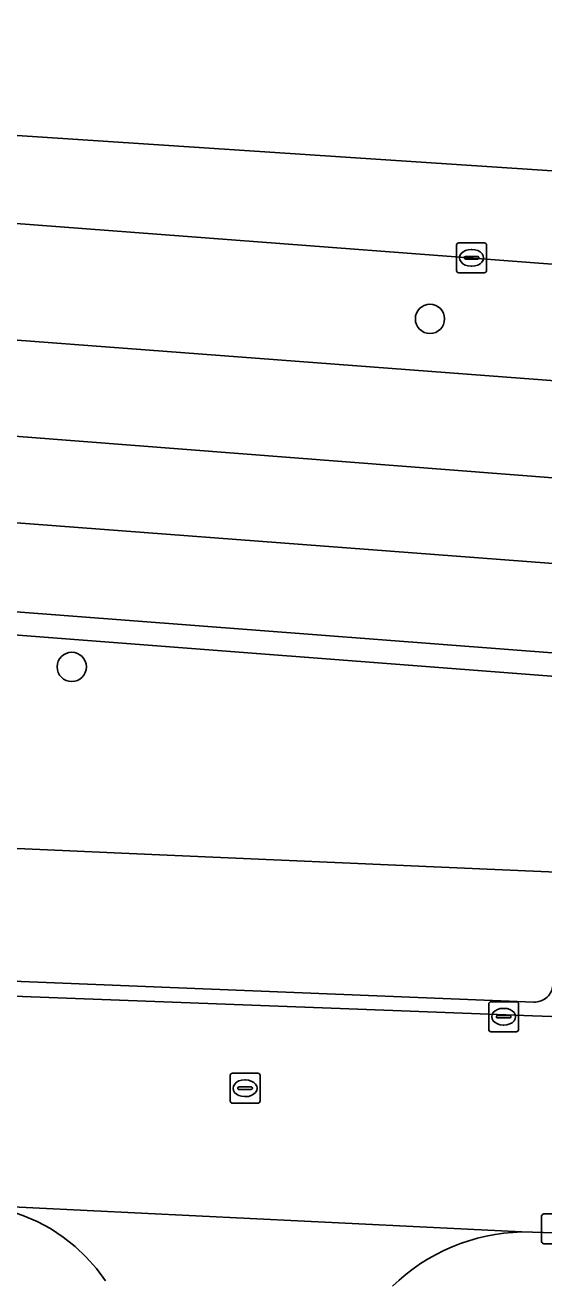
# Model space of a CAD drawing. Extents: x 161354 to 162026, y 386504 to 387460.
# Drawn here: x 161836.73 to 161854.08, y 387402.7 to 387444.67 of the extents above; entities that cross this region are included whole.
import ezdxf

# ---------------------------------------------------------------- set-up
doc = ezdxf.new("R2010")
doc.units = 0
for name, color, linetype in [('IMGEO_Berm_groen', 7, 'Continuous'), ('IMGEO_Boom', 7, 'Continuous'), ('IMGEO_Fietspad_open', 7, 'Continuous'), ('IMGEO_Groenvoorziening', 7, 'Continuous'), ('IMGEO_Kolk', 7, 'Continuous'), ('IMGEO_Rijbaan_lokaal_gesloten', 7, 'Continuous'), ('IMGEO_Rijbaan_lokaal_open', 7, 'Continuous'), ('IMGEO_Rioolput', 7, 'Continuous'), ('IMGEO_Voetpad_open', 7, 'Continuous')]:
    doc.layers.add(name, color=color, linetype=linetype)

msp = doc.modelspace()

# ---------------------------------------------------------------- linework, layer by layer
at = {"layer": 'IMGEO_Berm_groen'}
for points in [[(161780.263, 387438.388), (161783.221, 387438.164), (161946.34, 387425.846), (161965.314, 387425.138), (161969.595, 387424.942), (161969.845, 387427.907), (161953.046, 387429.2), (161784.439, 387441.983)], [(161854.5, 387416.362), (161852.696, 387416.441), (161839.957, 387417), (161837.987, 387417.086), (161819.309, 387417.905), (161806.481, 387418.468), (161791.763, 387419.113), (161781.987, 387419.542), (161782.022, 387420.329), (161782.38, 387428.436), (161918.301, 387418.004), (161918.419, 387418.317), (161918.592, 387418.778), (161776.411, 387429.654), (161773.937, 387429.876), (161768.297, 387420.877), (161767.534, 387419.659)], [(161769.574, 387415.345), (161771.618, 387415.292), (161781.781, 387414.887), (161837.719, 387412.657), (161853.741, 387412.018), (161853.796, 387412.018), (161853.85, 387412.023), (161853.904, 387412.033), (161853.957, 387412.047), (161854.008, 387412.067), (161854.057, 387412.09), (161854.104, 387412.118), (161854.148, 387412.15), (161854.19, 387412.186), (161854.228, 387412.226), (161854.262, 387412.269), (161854.292, 387412.314), (161854.318, 387412.362), (161854.34, 387412.412), (161854.357, 387412.464), (161854.369, 387412.518), (161854.377, 387412.572), (161854.379, 387412.61), (161854.5, 387416.362)]]:
    msp.add_lwpolyline(points, dxfattribs=at)
msp.add_lwpolyline([(161779.649, 387435.327), (161779.524, 387432.349), (161934.841, 387420.582), (161956.797, 387419.197), (161963.221, 387419.005), (161963.225, 387422.05), (161951.49, 387422.394), (161934.858, 387423.31)], close=True, dxfattribs=at)
at = {"layer": 'IMGEO_Boom'}
for centre in [(161850.271, 387434.856), (161838.293, 387423.222)]:
    msp.add_circle(centre, 0.489, dxfattribs=at)
at = {"layer": 'IMGEO_Fietspad_open'}
for points in [[(161783.221, 387438.164), (161780.263, 387438.388), (161779.649, 387435.327), (161934.858, 387423.31), (161951.49, 387422.394), (161963.225, 387422.05), (161965.774, 387421.984), (161969.037, 387421.888), (161969.705, 387421.868)], [(161978.225, 387427.143), (161976.906, 387427.322), (161976.257, 387427.41), (161975.055, 387427.5), (161972.075, 387427.724), (161971.819, 387424.854), (161969.595, 387424.942), (161965.314, 387425.138), (161946.34, 387425.846), (161783.221, 387438.164)]]:
    msp.add_lwpolyline(points, dxfattribs=at)
at = {"layer": 'IMGEO_Groenvoorziening'}
msp.add_lwpolyline([(161782.38, 387428.436), (161782.022, 387420.329), (161781.987, 387419.542), (161791.763, 387419.113), (161806.481, 387418.468), (161819.309, 387417.905), (161837.987, 387417.086), (161839.957, 387417), (161852.696, 387416.441), (161854.5, 387416.362), (161854.519, 387416.934), (161915.712, 387414.743), (161917.007, 387414.56), (161917.144, 387414.925), (161918.301, 387418.004)], close=True, dxfattribs=at)
at = {"layer": 'IMGEO_Kolk'}
for p, q in [((161851.235, 387437.396), (161852.087, 387437.396)), ((161851.16, 387436.47), (161851.16, 387437.322)), ((161851.648, 387437.176), (161851.673, 387437.176)), ((161852.161, 387437.322), (161852.161, 387436.47)), ((161851.419, 387436.89), (161851.419, 387436.902)), ((161851.857, 387436.853), (161851.459, 387436.853)), ((161851.462, 387436.939), (161851.86, 387436.939)), ((161851.671, 387436.616), (161851.646, 387436.616)), ((161851.903, 387436.902), (161851.903, 387436.89)), ((161852.087, 387436.396), (161851.235, 387436.396)), ((161852.233, 387411.104), (161852.233, 387411.956)), ((161852.308, 387412.03), (161853.16, 387412.03)), ((161852.721, 387411.81), (161852.746, 387411.81)), ((161853.234, 387411.956), (161853.234, 387411.104)), ((161852.492, 387411.524), (161852.492, 387411.536)), ((161852.93, 387411.487), (161852.532, 387411.487)), ((161852.535, 387411.573), (161852.933, 387411.573)), ((161852.976, 387411.536), (161852.976, 387411.524)), ((161853.16, 387411.03), (161852.308, 387411.03)), ((161852.744, 387411.25), (161852.719, 387411.25)), ((161854.004, 387404.014), (161854.004, 387404.866)), ((161854.079, 387404.94), (161854.931, 387404.94)), ((161854.931, 387403.94), (161854.079, 387403.94))]:
    msp.add_line(p, q, dxfattribs=at)
for points in [[(161851.235, 387437.396), (161852.087, 387437.396)], [(161851.16, 387436.47), (161851.16, 387437.322)], [(161852.161, 387437.322), (161852.161, 387436.47)], [(161852.087, 387436.396), (161851.235, 387436.396)], [(161852.233, 387411.104), (161852.233, 387411.956)], [(161852.308, 387412.03), (161853.16, 387412.03)], [(161853.234, 387411.956), (161853.234, 387411.104)], [(161853.16, 387411.03), (161852.308, 387411.03)], [(161854.004, 387404.014), (161854.004, 387404.866)], [(161854.079, 387404.94), (161854.931, 387404.94)], [(161854.931, 387403.94), (161854.079, 387403.94)]]:
    msp.add_lwpolyline(points, dxfattribs=at)
for centre, radius, start, end in [((161851.237, 387437.32), 0.0765, 91.552, 178.448), ((161851.237, 387437.32), 0.0765, 91.552, 178.448), ((161852.085, 387437.32), 0.0765, 1.552, 88.448), ((161852.085, 387437.32), 0.0765, 1.552, 88.448), ((161851.459, 387436.899), 0.0403, 85.8775, 175.7526), ((161851.456, 387436.889), 0.0366, 178.938, 274.7102), ((161851.86, 387436.896), 0.043, 264.8664, 352.4533), ((161851.864, 387436.901), 0.0386, 1.7309, 96.639), ((161851.237, 387436.472), 0.0765, 181.552, 268.448), ((161851.237, 387436.472), 0.0765, 181.552, 268.448), ((161852.085, 387436.472), 0.0765, 271.552, 358.448), ((161852.085, 387436.472), 0.0765, 271.552, 358.448), ((161852.31, 387411.954), 0.0765, 91.552, 178.448), ((161852.31, 387411.954), 0.0765, 91.552, 178.448), ((161853.158, 387411.954), 0.0765, 1.552, 88.448), ((161853.158, 387411.954), 0.0765, 1.552, 88.448), ((161852.532, 387411.533), 0.0403, 85.8775, 175.7526), ((161852.529, 387411.523), 0.0366, 178.938, 274.7102), ((161852.933, 387411.53), 0.043, 264.8664, 352.4533), ((161852.937, 387411.535), 0.0386, 1.7309, 96.639), ((161852.31, 387411.106), 0.0765, 181.552, 268.448), ((161852.31, 387411.106), 0.0765, 181.552, 268.448), ((161853.158, 387411.106), 0.0765, 271.552, 358.448), ((161853.158, 387411.106), 0.0765, 271.552, 358.448), ((161854.081, 387404.864), 0.0765, 91.552, 178.448), ((161854.081, 387404.864), 0.0765, 91.552, 178.448), ((161854.081, 387404.016), 0.0765, 181.552, 268.448), ((161854.081, 387404.016), 0.0765, 181.552, 268.448)]:
    msp.add_arc(centre, radius, start, end, dxfattribs=at)
for centre, major_axis, ratio, start_param, end_param in [((161851.647, 387436.896), (-0.387, 0.002), 0.722429, 4.712389, 7.853982), ((161851.672, 387436.896), (-0.39, 0.002), 0.717154, 1.570796, 4.712389), ((161852.72, 387411.53), (-0.387, 0.002), 0.722429, 4.712389, 7.853982), ((161852.745, 387411.53), (-0.39, 0.002), 0.717154, 1.570796, 4.712389)]:
    msp.add_ellipse(centre, major_axis=major_axis, ratio=ratio, start_param=start_param, end_param=end_param, dxfattribs=at)
at = {"layer": 'IMGEO_Rijbaan_lokaal_gesloten'}
msp.add_lwpolyline([(161969.89, 387432.173), (161846.102, 387440.347), (161780.561, 387444.674), (161780.446, 387442.295), (161784.439, 387441.983), (161953.046, 387429.2), (161969.845, 387427.907), (161969.89, 387432.173)], dxfattribs=at)
at = {"layer": 'IMGEO_Rijbaan_lokaal_open'}
for points in [[(161936, 387408.396), (161930.371, 387408.613), (161915.518, 387409.184), (161854.651, 387411.522), (161853.697, 387411.557), (161848.143, 387411.767), (161771.163, 387414.681), (161769.164, 387414.754), (161768.836, 387407.773), (161770.33, 387407.706), (161834.881, 387405.25), (161835.17, 387405.231), (161853.346, 387404.335), (161876.92, 387403.602), (161881.885, 387403.416), (161927.838, 387401.499), (161933.391, 387401.341), (161936.137, 387401.194)], [(161853.346, 387404.335), (161835.17, 387405.231), (161835.677, 387405.162), (161836.176, 387405.048), (161836.662, 387404.89), (161837.133, 387404.689), (161837.583, 387404.447), (161838.01, 387404.166), (161838.411, 387403.848), (161838.781, 387403.495), (161839.118, 387403.11), (161839.42, 387402.697)]]:
    msp.add_lwpolyline(points, dxfattribs=at)
msp.add_arc((161853.492, 387397.918), 6.419, 91.2991, 134.168, dxfattribs=at)
at = {"layer": 'IMGEO_Rioolput'}
for p, q in [((161843.589, 387408.713), (161843.589, 387409.565)), ((161843.664, 387409.639), (161844.516, 387409.639)), ((161844.077, 387409.419), (161844.102, 387409.419)), ((161844.59, 387409.565), (161844.59, 387408.713)), ((161843.848, 387409.133), (161843.848, 387409.145)), ((161844.286, 387409.096), (161843.888, 387409.096)), ((161843.891, 387409.182), (161844.289, 387409.182)), ((161844.1, 387408.859), (161844.075, 387408.859)), ((161844.332, 387409.145), (161844.332, 387409.133)), ((161844.516, 387408.639), (161843.664, 387408.639))]:
    msp.add_line(p, q, dxfattribs=at)
for points in [[(161843.589, 387408.713), (161843.589, 387409.565)], [(161843.664, 387409.639), (161844.516, 387409.639)], [(161844.59, 387409.565), (161844.59, 387408.713)], [(161844.516, 387408.639), (161843.664, 387408.639)]]:
    msp.add_lwpolyline(points, dxfattribs=at)
for centre, radius, start, end in [((161843.666, 387409.563), 0.0765, 91.552, 178.448), ((161843.666, 387409.563), 0.0765, 91.552, 178.448), ((161844.514, 387409.563), 0.0765, 1.552, 88.448), ((161844.514, 387409.563), 0.0765, 1.552, 88.448), ((161843.888, 387409.142), 0.0403, 85.8775, 175.7526), ((161843.885, 387409.132), 0.0366, 178.938, 274.7102), ((161844.289, 387409.139), 0.043, 264.8664, 352.4533), ((161844.293, 387409.144), 0.0386, 1.7309, 96.639), ((161843.666, 387408.715), 0.0765, 181.552, 268.448), ((161843.666, 387408.715), 0.0765, 181.552, 268.448), ((161844.514, 387408.715), 0.0765, 271.552, 358.448), ((161844.514, 387408.715), 0.0765, 271.552, 358.448)]:
    msp.add_arc(centre, radius, start, end, dxfattribs=at)
for centre, major_axis, ratio, start_param, end_param in [((161844.076, 387409.139), (-0.387, 0.002), 0.722429, 4.712389, 7.853982), ((161844.101, 387409.139), (-0.39, 0.002), 0.717154, 1.570796, 4.712389)]:
    msp.add_ellipse(centre, major_axis=major_axis, ratio=ratio, start_param=start_param, end_param=end_param, dxfattribs=at)
at = {"layer": 'IMGEO_Voetpad_open'}
for points in [[(161772.835, 387432.334), (161771.441, 387430.1), (161773.937, 387429.876), (161776.411, 387429.654), (161918.592, 387418.778), (161918.69, 387419.039), (161919.451, 387418.791), (161926.052, 387417.985), (161946.192, 387416.643), (161966.744, 387415.842), (161969.841, 387415.72), (161975.147, 387415.783), (161975.075, 387416.73)], [(161969.705, 387421.868), (161969.037, 387421.888), (161969.034, 387418.875), (161965.718, 387418.858), (161963.221, 387419.005), (161956.797, 387419.197), (161934.841, 387420.582), (161779.524, 387432.349)], [(161781.781, 387414.887), (161771.618, 387415.292), (161769.574, 387415.345), (161769.164, 387414.754), (161771.163, 387414.681), (161848.143, 387411.767), (161853.697, 387411.557), (161854.651, 387411.522), (161854.938, 387411.857), (161855.105, 387416.275), (161914.838, 387413.889), (161914.799, 387410.1)], [(161854.104, 387412.118), (161854.057, 387412.09), (161854.008, 387412.067), (161853.957, 387412.047), (161853.904, 387412.033), (161853.85, 387412.023), (161853.796, 387412.018), (161853.741, 387412.018), (161837.719, 387412.657), (161781.781, 387414.887)], [(161839.42, 387402.697), (161839.118, 387403.11), (161838.781, 387403.495), (161838.411, 387403.848), (161838.01, 387404.166), (161837.583, 387404.447), (161837.133, 387404.689), (161836.662, 387404.89), (161836.176, 387405.048)], [(161876.92, 387403.602), (161853.346, 387404.335)]]:
    msp.add_lwpolyline(points, dxfattribs=at)
msp.add_arc((161853.492, 387397.918), 6.419, 91.2991, 134.168, dxfattribs=at)

doc.saveas('drawing.dxf')
